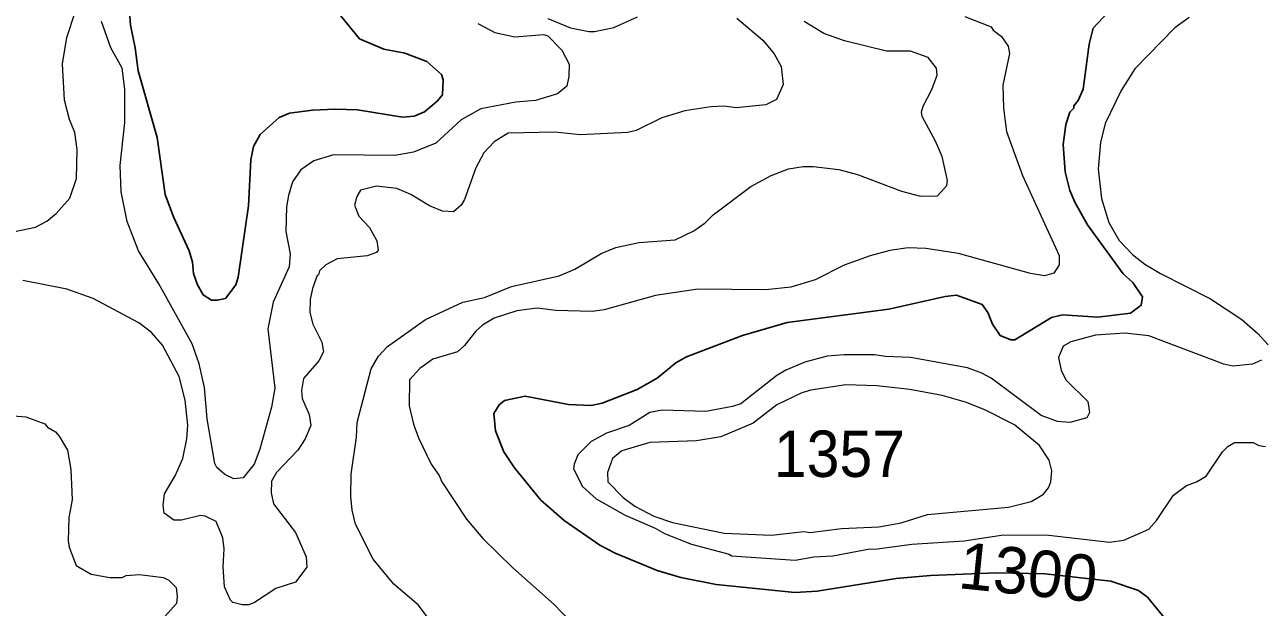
# Model space of a CAD drawing. Extents: x 598.3 to 623.2, y 6902.2 to 6930.1.
# Drawn here: x 602.546 to 604.675, y 6919.278 to 6920.281 of the extents above; entities that cross this region are included whole.
import ezdxf
from ezdxf.enums import TextEntityAlignment as Align

# ---------------------------------------------------------------- set-up
doc = ezdxf.new("R2010")
doc.units = 0
doc.header["$LTSCALE"] = 0.032
doc.layers.add('1', color=7, linetype='Continuous', lineweight=25)
doc.layers.add('2', color=7, linetype='Continuous', lineweight=13)
doc.layers.add('21', color=7, linetype='Continuous')
doc.layers.add('61', color=7, linetype='Continuous')

msp = doc.modelspace()

# ---------------------------------------------------------------- linework, layer by layer
at = {"layer": '1'}
for points in [[(603.0848, 6920.3037), (603.1227, 6920.2573), (603.1643, 6920.2394), (603.2007, 6920.2327), (603.2387, 6920.2183), (603.264, 6920.1959), (603.2671, 6920.1865), (603.2656, 6920.1606), (603.2565, 6920.1495), (603.2349, 6920.1312), (603.2168, 6920.1238), (603.197, 6920.1223), (603.1192, 6920.1345), (603.0808, 6920.136), (603.0419, 6920.1344), (603.0021, 6920.129), (602.984, 6920.1214), (602.9516, 6920.0923), (602.9399, 6920.0714), (602.9355, 6920.0489), (602.9314, 6919.9696), (602.9134, 6919.8467), (602.9094, 6919.8334), (602.8916, 6919.8099), (602.8774, 6919.8066), (602.8677, 6919.8069), (602.8535, 6919.8158), (602.8433, 6919.8331), (602.8366, 6919.853), (602.835, 6919.8721), (602.8292, 6919.8918), (602.8023, 6919.9505), (602.788, 6919.989), (602.774, 6920.0872), (602.7412, 6920.2021), (602.7362, 6920.2415), (602.728, 6920.2808), (602.7249, 6920.3193)], [(604.0473, 6919.3273), (603.9113, 6919.3055), (603.8728, 6919.303), (603.7371, 6919.3168), (603.6761, 6919.3287), (603.6357, 6919.3409), (603.563, 6919.3709), (603.5368, 6919.3848), (603.4753, 6919.4269), (603.4351, 6919.4623), (603.3896, 6919.518), (603.3716, 6919.5454), (603.3571, 6919.5815), (603.3539, 6919.6113), (603.3634, 6919.6266), (603.3727, 6919.6337), (603.408, 6919.6415), (603.4829, 6919.6268), (603.5217, 6919.6253), (603.5411, 6919.6293), (603.6013, 6919.6526), (603.6358, 6919.6723), (603.6677, 6919.6987), (603.6863, 6919.7092), (603.7824, 6919.7459), (603.8598, 6919.7685), (604.0347, 6919.7911), (604.1318, 6919.813), (604.1515, 6919.8153), (604.1955, 6919.7993), (604.2053, 6919.7858), (604.2134, 6919.7656), (604.2264, 6919.7461), (604.2451, 6919.7386), (604.2522, 6919.7386), (604.315, 6919.7767), (604.3342, 6919.7814), (604.3948, 6919.7775), (604.4511, 6919.7846), (604.4698, 6919.7981), (604.4717, 6919.8124), (604.4553, 6919.8375), (604.4387, 6919.8524), (604.3771, 6919.9369), (604.3552, 6919.9757), (604.3469, 6919.9959), (604.3386, 6920.028), (604.3351, 6920.0753), (604.3401, 6920.1093), (604.3469, 6920.1305), (604.3534, 6920.1374), (604.3537, 6920.1414), (604.3609, 6920.1507), (604.3698, 6920.1703), (604.3803, 6920.2477), (604.3869, 6920.2754), (604.4209, 6920.3116)], [(604.6766, 6919.2064), (604.6733, 6919.1517), (604.6545, 6919.0995), (604.6358, 6919.0755), (604.6048, 6919.0643), (604.5776, 6919.066), (604.5696, 6919.0718), (604.5553, 6919.09), (604.5446, 6919.1099), (604.5352, 6919.1505), (604.5317, 6919.2005), (604.5205, 6919.245), (604.5174, 6919.2464), (604.5169, 6919.2506), (604.4805, 6919.2951), (604.4653, 6919.3063), (604.4174, 6919.3226), (604.3041, 6919.3353), (604.2203, 6919.3371), (604.1066, 6919.3323), (604.0473, 6919.3273)]]:
    msp.add_lwpolyline(points, dxfattribs=at)
at = {"layer": '2'}
for points in [[(602.5005, 6919.9196), (602.5644, 6919.9328), (602.5836, 6919.943), (602.5998, 6919.9559), (602.6232, 6919.9828), (602.635, 6920.0163), (602.6359, 6920.0662), (602.6318, 6920.0955), (602.6229, 6920.1182), (602.6141, 6920.1517), (602.6107, 6920.2138), (602.6181, 6920.2594), (602.6326, 6920.3028), (602.6358, 6920.3222), (602.6366, 6920.3524), (602.6278, 6920.4078), (602.6066, 6920.4536), (602.5917, 6920.4733), (602.5604, 6920.5029), (602.5115, 6920.5301)], [(603.3263, 6920.2837), (603.3558, 6920.2682), (603.3901, 6920.2608), (603.4405, 6920.2647), (603.4473, 6920.2625), (603.4714, 6920.2378), (603.4841, 6920.2136), (603.4834, 6920.1921), (603.4798, 6920.1753), (603.4636, 6920.1626), (603.4262, 6920.1507), (603.392, 6920.1481), (603.3318, 6920.1367), (603.298, 6920.1174), (603.2541, 6920.0776), (603.2158, 6920.0616), (603.1834, 6920.0559), (603.0776, 6920.0575), (603.0438, 6920.0469), (603.0213, 6920.0316), (603.0074, 6920.0105), (603.0002, 6919.9874), (602.997, 6919.9679), (602.9954, 6919.9253), (603.0034, 6919.8867), (603.0017, 6919.8644), (602.9736, 6919.8031), (602.9646, 6919.7575), (602.9766, 6919.6552), (602.971, 6919.6226), (602.9508, 6919.5502), (602.9409, 6919.5241), (602.9223, 6919.5006), (602.9059, 6919.4989), (602.8906, 6919.5064), (602.8768, 6919.5186), (602.8732, 6919.5252), (602.8604, 6919.6024), (602.8553, 6919.6566), (602.8464, 6919.697), (602.8341, 6919.7316), (602.7769, 6919.8347), (602.7416, 6919.8921), (602.7224, 6919.9423), (602.7121, 6919.9935), (602.7104, 6920.0388), (602.7184, 6920.1127), (602.7184, 6920.1703), (602.7136, 6920.2067), (602.6939, 6920.2418), (602.6779, 6920.2869)], [(603.773, 6920.2927), (603.8179, 6920.2548), (603.8373, 6920.2313), (603.8492, 6920.2092), (603.8525, 6920.1782), (603.8412, 6920.1523), (603.8227, 6920.1434), (603.7718, 6920.1385), (603.7513, 6920.1409), (603.7281, 6920.14), (603.6831, 6920.1328), (603.6439, 6920.121), (603.5995, 6920.0991), (603.5852, 6920.0955), (603.5031, 6920.0916), (603.459, 6920.0964), (603.3791, 6920.0947), (603.3545, 6920.0799), (603.3367, 6920.0605), (603.3229, 6920.035), (603.3036, 6919.9804), (603.2976, 6919.9705), (603.2845, 6919.9589), (603.2657, 6919.9604), (603.243, 6919.9693), (603.2112, 6919.9888), (603.1869, 6919.9991), (603.1517, 6920.0032), (603.1244, 6919.9961), (603.118, 6919.9852), (603.1143, 6919.9707), (603.1212, 6919.9513), (603.1396, 6919.9318), (603.1525, 6919.9089), (603.1547, 6919.8927), (603.152, 6919.8891), (603.1358, 6919.8834), (603.0844, 6919.878), (603.0647, 6919.8678), (603.0536, 6919.8574), (603.0518, 6919.8505), (603.0494, 6919.8491), (603.0415, 6919.8271), (603.0375, 6919.8077)], [(603.4473, 6920.2921), (603.4861, 6920.2759), (603.5176, 6920.2696), (603.5276, 6920.2696), (603.5607, 6920.2769), (603.6018, 6920.2953)], [(603.9584, 6920.2535), (603.923, 6920.2663), (603.8887, 6920.287)], [(604.1656, 6920.2956), (604.211, 6920.2776), (604.2145, 6920.2719), (604.229, 6920.2613), (604.2403, 6920.2442), (604.2428, 6920.2319), (604.2314, 6920.1771), (604.2325, 6920.1375), (604.2378, 6920.0972), (604.265, 6920.0217), (604.3285, 6919.8835), (604.3284, 6919.8679), (604.3194, 6919.8534), (604.3033, 6919.8488), (604.2787, 6919.8529)], [(604.5526, 6920.2936), (604.5276, 6920.276), (604.4589, 6920.2056), (604.4352, 6920.1682), (604.4074, 6920.111), (604.3998, 6920.0783), (604.3957, 6920.033), (604.4013, 6919.9822), (604.4142, 6919.9404), (604.4317, 6919.9096), (604.4545, 6919.8855), (604.4758, 6919.8691), (604.5028, 6919.8526), (604.589, 6919.8092), (604.6432, 6919.7735), (604.6706, 6919.7495), (604.6886, 6919.7296)], [(603.2462, 6919.2517), (603.2245, 6919.281), (603.1817, 6919.3176), (603.146, 6919.3603), (603.1159, 6919.4206), (603.1102, 6919.445), (603.1079, 6919.4685), (603.1082, 6919.5068), (603.1175, 6919.5708), (603.1184, 6919.5959), (603.143, 6919.6885), (603.1554, 6919.7106), (603.1707, 6919.727), (603.2362, 6919.7736), (603.3005, 6919.8036), (603.3383, 6919.8115), (603.3846, 6919.8306), (603.4667, 6919.8487), (603.494, 6919.8604), (603.5393, 6919.8875), (603.5644, 6919.8975), (603.6038, 6919.9061), (603.6664, 6919.9105), (603.699, 6919.9263), (603.7183, 6919.9403), (603.7322, 6919.9541), (603.7973, 6920.0025), (603.8321, 6920.0218), (603.8622, 6920.033), (603.8873, 6920.0372), (603.9045, 6920.0373), (603.9487, 6920.0317), (603.981, 6920.0236), (604.0568, 6919.9945), (604.0893, 6919.9863), (604.1188, 6919.9864), (604.1349, 6920.0043), (604.1358, 6920.013), (604.1265, 6920.0542), (604.115, 6920.0807), (604.0922, 6920.1231), (604.0914, 6920.1315), (604.0938, 6920.1411), (604.1091, 6920.17), (604.118, 6920.1943), (604.1172, 6920.2064), (604.1028, 6920.2247), (604.0722, 6920.2356), (604.0309, 6920.2357), (603.9584, 6920.2535)], [(604.2787, 6919.8529), (604.1548, 6919.8875), (604.0984, 6919.8956), (604.0679, 6919.8972), (604.0366, 6919.8924), (604.0029, 6919.8831), (603.958, 6919.867), (603.9079, 6919.8419), (603.866, 6919.8292), (603.8227, 6919.8244), (603.7054, 6919.826), (603.633, 6919.8146), (603.5444, 6919.7904), (603.5234, 6919.7872), (603.4609, 6919.7888), (603.4286, 6919.7928), (603.3935, 6919.7887), (603.3547, 6919.7758), (603.3346, 6919.7635), (603.3233, 6919.7533), (603.3037, 6919.7288), (603.2913, 6919.718), (603.2488, 6919.7049), (603.2264, 6919.6889), (603.2086, 6919.6694), (603.2083, 6919.625), (603.2159, 6919.593), (603.2243, 6919.5694), (603.2461, 6919.5243), (603.26, 6919.5046), (603.2646, 6919.494), (603.3073, 6919.4296), (603.3354, 6919.3959), (603.3866, 6919.3456), (603.4581, 6919.2822), (603.5111, 6919.2275)], [(603.0375, 6919.8077), (603.0373, 6919.7858), (603.0422, 6919.7653), (603.0577, 6919.7343), (603.0608, 6919.7178), (603.0527, 6919.7021), (603.0261, 6919.6721), (603.0229, 6919.6509), (603.0238, 6919.6376), (603.0358, 6919.6096), (603.039, 6919.5907), (603.0291, 6919.5676), (603.0165, 6919.5486), (602.9798, 6919.5101), (602.9709, 6919.4948), (602.9703, 6919.4749), (602.9743, 6919.4558), (603.0122, 6919.4062), (603.0306, 6919.3648), (603.0317, 6919.3468), (603.0122, 6919.3209), (602.9786, 6919.3101), (602.9417, 6919.2859), (602.9317, 6919.2821), (602.9206, 6919.2821), (602.9046, 6919.2858), (602.9001, 6919.2899), (602.8902, 6919.313), (602.8876, 6919.3476), (602.8892, 6919.3783), (602.8869, 6919.3973), (602.8754, 6919.4253), (602.8566, 6919.4348), (602.8486, 6919.4357), (602.8159, 6919.4278), (602.8027, 6919.4278), (602.7863, 6919.4397), (602.7841, 6919.4534), (602.7865, 6919.473), (602.8049, 6919.5044), (602.8181, 6919.5341), (602.8253, 6919.5681), (602.8269, 6919.5915), (602.8222, 6919.6346), (602.8121, 6919.6752), (602.7834, 6919.7294), (602.7642, 6919.7511), (602.7425, 6919.7679), (602.6637, 6919.8097), (602.6181, 6919.826), (602.5427, 6919.8409)], [(604.6772, 6919.7036), (604.6615, 6919.6965), (604.6279, 6919.6933), (604.6121, 6919.6966), (604.4829, 6919.7451), (604.4416, 6919.75), (604.3911, 6919.7467), (604.3482, 6919.7351), (604.3355, 6919.7276), (604.327, 6919.7078), (604.3319, 6919.6857), (604.3406, 6919.6692), (604.3778, 6919.6323), (604.3804, 6919.6131), (604.3762, 6919.6043), (604.3467, 6919.5961), (604.3254, 6919.5975), (604.2975, 6919.6079), (604.2109, 6919.6723), (604.1952, 6919.681), (604.1705, 6919.6901), (604.0722, 6919.7078), (604.0293, 6919.7095), (604.01, 6919.7127), (603.9573, 6919.7127), (603.9284, 6919.7103), (603.89, 6919.7001), (603.8571, 6919.6862), (603.8418, 6919.6769), (603.7795, 6919.6284), (603.7654, 6919.6235), (603.7195, 6919.6151), (603.6443, 6919.6171), (603.623, 6919.613), (603.5871, 6919.5908), (603.5484, 6919.5774), (603.5219, 6919.5632), (603.4989, 6919.5404), (603.4924, 6919.5243), (603.4916, 6919.5164), (603.507, 6919.486), (603.5306, 6919.4643), (603.5804, 6919.4363), (603.6321, 6919.414), (603.6482, 6919.4048), (603.6946, 6919.3861), (603.7596, 6919.3694), (603.7638, 6919.3663), (603.8734, 6919.359), (603.9054, 6919.3646), (603.9381, 6919.3663), (604.0023, 6919.3783), (604.0107, 6919.3776), (604.0746, 6919.3864)], [(602.5052, 6919.6091), (602.5474, 6919.6057), (602.5805, 6919.5938), (602.5851, 6919.5878), (602.5985, 6919.5799), (602.6052, 6919.5726), (602.6197, 6919.5481), (602.6253, 6919.5149), (602.6277, 6919.463), (602.622, 6919.4325), (602.6206, 6919.3923), (602.6222, 6919.3815), (602.6342, 6919.3495), (602.6602, 6919.3347), (602.6924, 6919.3291), (602.7136, 6919.329), (602.7205, 6919.3322), (602.7437, 6919.3339), (602.7847, 6919.3289), (602.7939, 6919.3246), (602.8065, 6919.312), (602.8084, 6919.2962), (602.8072, 6919.2841), (602.7874, 6919.262)], [(604.0746, 6919.3864), (604.1645, 6919.3922), (604.2322, 6919.4026), (604.3105, 6919.4018), (604.4149, 6919.3897), (604.4397, 6919.393), (604.4828, 6919.412), (604.4962, 6919.4271), (604.5252, 6919.4706), (604.5477, 6919.4875), (604.565, 6919.4937), (604.5817, 6919.5038), (604.6096, 6919.5453), (604.6188, 6919.5545), (604.6303, 6919.5615), (604.6626, 6919.5614), (604.6726, 6919.5565), (604.684, 6919.5549)]]:
    msp.add_lwpolyline(points, dxfattribs=at)
msp.add_lwpolyline([(604.3013, 6919.4726), (604.3098, 6919.4836), (604.314, 6919.4936), (604.3155, 6919.513), (604.3111, 6919.5312), (604.2944, 6919.5565), (604.2516, 6919.592), (604.2004, 6919.6177), (604.1672, 6919.631), (604.1267, 6919.6423), (604.0709, 6919.6526), (604.0142, 6919.6592), (603.9605, 6919.6609), (603.9003, 6919.6519), (603.885, 6919.6474), (603.8418, 6919.6267), (603.8009, 6919.5946), (603.7452, 6919.5711), (603.7034, 6919.5646), (603.6232, 6919.5613), (603.5747, 6919.5474), (603.5584, 6919.534), (603.5499, 6919.5101), (603.5506, 6919.4936), (603.5771, 6919.4667), (603.597, 6919.4521), (603.6299, 6919.4347), (603.6623, 6919.4236), (603.7508, 6919.4051), (603.8329, 6919.4019), (603.8885, 6919.4082), (603.899, 6919.4067), (603.9535, 6919.4131), (604.0176, 6919.4162), (604.056, 6919.4229), (604.1014, 6919.4374), (604.2409, 6919.4504), (604.2802, 6919.46)], close=True, dxfattribs=at)

# ---------------------------------------------------------------- texts
at = {"layer": '21', "width": 0.95}
msp.add_text('1357', height=0.08, dxfattribs=at).set_placement((603.8367, 6919.5022))
at = {"layer": '61'}
msp.add_text('1300', height=0.08, rotation=354.026, dxfattribs=at).set_placement((604.271, 6919.2985), align=Align.CENTER)

doc.saveas('drawing.dxf')
